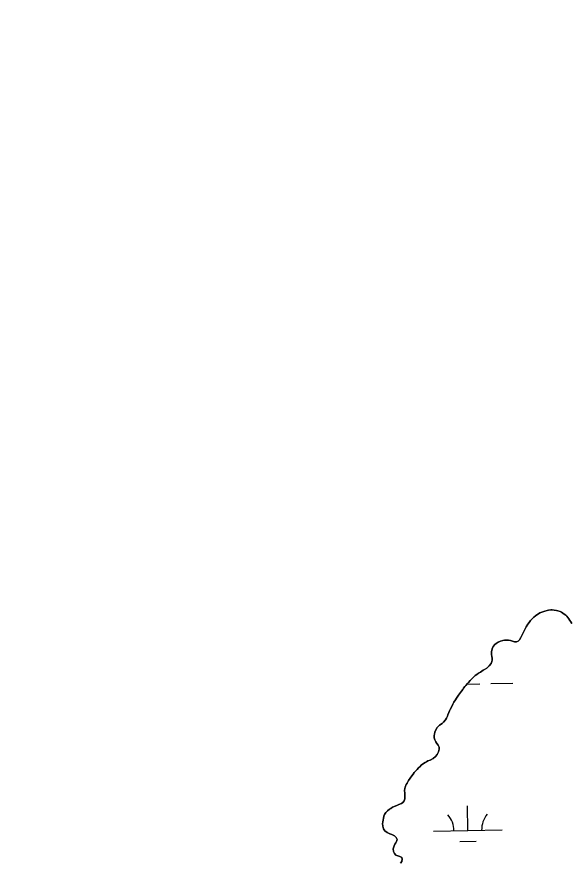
# Model space of a CAD drawing. Extents: x 3887375 to 3925618, y 296674 to 322633.
# Drawn here: x 3921458 to 3922261, y 313302 to 314530 of the extents above; entities that cross this region are included whole.
import ezdxf

# ---------------------------------------------------------------- set-up
doc = ezdxf.new("R2010")
doc.units = 0
for name, color, linetype in [('V-GRID-MAJR', 7, 'Continuous'), ('V-TOPO-SHOR', 7, 'Continuous'), ('V-WETL-SWMP', 7, 'Continuous')]:
    doc.layers.add(name, color=color, linetype=linetype)

msp = doc.modelspace()

# ---------------------------------------------------------------- linework, layer by layer
at = {"layer": 'V-GRID-MAJR'}
msp.add_spline([(3891444.7, 314225.9), (3896753.9, 314315.1), (3902063, 314405), (3907372.1, 314495.8), (3912681.3, 314587.3), (3917990.4, 314679.6), (3923299.5, 314772.6)], degree=3, dxfattribs=at)
at = {"layer": 'V-TOPO-SHOR'}
for points in [[(3922262.5, 313649.6), (3922261, 313651.9), (3922259.7, 313654.1), (3922258.1, 313656.5), (3922255.4, 313660.2), (3922253.8, 313661.6), (3922251.5, 313663.2), (3922247.4, 313665.9), (3922245.4, 313666.9), (3922242.3, 313668), (3922240.1, 313668.5), (3922236.9, 313669.1), (3922234, 313669.5), (3922231.9, 313669.5), (3922228.9, 313669.1), (3922226.7, 313668.6), (3922223.5, 313667.7), (3922219.2, 313666), (3922216.2, 313664.9), (3922214.3, 313663.8), (3922211.6, 313662.2), (3922209.9, 313660.9), (3922207.6, 313659), (3922204, 313655.6), (3922202.6, 313654), (3922200.5, 313651), (3922198.8, 313648.5), (3922196.2, 313644.6), (3922193.8, 313640.1), (3922191, 313634.4), (3922189.8, 313632.1), (3922188.6, 313629.4), (3922186.7, 313625.8), (3922184.9, 313623.8), (3922182.2, 313623.1), (3922179.5, 313623.1), (3922176.5, 313623.9), (3922173.4, 313624.8), (3922170.5, 313625.4), (3922167.5, 313625.6), (3922165.1, 313625.6), (3922162.3, 313625.1), (3922159.1, 313624), (3922155.7, 313622.6), (3922152.7, 313620.7), (3922151.1, 313619.2), (3922148.6, 313616.3), (3922146.8, 313613.1), (3922146.2, 313608.8), (3922146.2, 313604.8), (3922146.6, 313601.7), (3922146.9, 313599.6), (3922147, 313596.3), (3922146.7, 313594.3), (3922145.6, 313591.7), (3922142.9, 313588.1), (3922139.2, 313584.9), (3922136.1, 313583.1), (3922133.8, 313581.8), (3922129.9, 313579.3), (3922127.2, 313577.7), (3922124.7, 313575.7), (3922122.4, 313574), (3922119.5, 313571.4), (3922116.9, 313568.7), (3922115.1, 313567), (3922112.8, 313564.3), (3922111.2, 313562.5), (3922108.9, 313559.9), (3922107.5, 313558.1), (3922105.5, 313555.7), (3922104.3, 313554), (3922102.5, 313551.5), (3922099.7, 313547.6), (3922098.4, 313545.9), (3922097.3, 313544.2), (3922095.3, 313541.2), (3922093.8, 313539.1), (3922091.5, 313535.3), (3922090.1, 313532.6), (3922088, 313528.4), (3922086.2, 313524.9)], [(3922086.2, 313524.9), (3922085.3, 313523), (3922084.1, 313520.6), (3922082.9, 313517.3), (3922082.1, 313515), (3922080.9, 313512.4), (3922079.2, 313509.8), (3922076.5, 313506.7), (3922074.4, 313504.8), (3922070.7, 313502), (3922067.3, 313499), (3922065.2, 313495.5), (3922064.1, 313492), (3922063.5, 313489.3), (3922063.1, 313487.3), (3922063.1, 313483.9), (3922063.9, 313480.8), (3922065.2, 313477.9), (3922066.9, 313475.6), (3922068.9, 313473.3), (3922070.3, 313470.5), (3922070.4, 313467.2), (3922069.5, 313463.4), (3922067.5, 313459.7), (3922065.1, 313456.7), (3922061.6, 313454), (3922057, 313451.5), (3922053.9, 313450.2), (3922051.8, 313449.2), (3922049.9, 313448.2), (3922046.3, 313445.8), (3922044.2, 313444.1), (3922042.5, 313442.4), (3922040.5, 313440.5), (3922038.2, 313438.1), (3922036.8, 313436.4), (3922034.2, 313433.3), (3922032.6, 313431.3), (3922030.6, 313428.6), (3922028.2, 313425.5), (3922026, 313422.1), (3922023.7, 313418.2), (3922022.6, 313415.9), (3922021.2, 313412.3), (3922020.6, 313410.3), (3922020.1, 313407.6), (3922020.5, 313403.5), (3922020.7, 313398.6), (3922020.6, 313395.4), (3922019.7, 313392.3), (3922017.7, 313389.8), (3922015.8, 313388.6), (3922011.7, 313386.9), (3922009.7, 313386.2), (3922006.7, 313384.9), (3922002.7, 313383.2), (3922000, 313381.5), (3921998.1, 313380.3), (3921995.3, 313377.9), (3921992.9, 313375.4), (3921991.2, 313372.6), (3921990.1, 313370.1), (3921989.4, 313367), (3921988.9, 313364.9), (3921988.5, 313361.6), (3921988.1, 313359.3), (3921988.6, 313355.6), (3921989.7, 313351.9), (3921991.6, 313349), (3921994.7, 313346.6), (3921998.7, 313344.6), (3922001.4, 313343.5), (3922005.3, 313341.4), (3922007.9, 313339.1), (3922009.2, 313336.2), (3922008.3, 313333.5), (3922007.2, 313331.3), (3922006.2, 313329.5), (3922004.8, 313327), (3922003.7, 313323), (3922004.2, 313318.8), (3922005.6, 313315.8), (3922007.5, 313313.7), (3922010.3, 313312.7), (3922013.3, 313311.7), (3922016.1, 313310.1), (3922016.6, 313307.9), (3922015.9, 313304.5), (3922014.1, 313302.1)]]:
    msp.add_lwpolyline(points, dxfattribs=at)
at = {"layer": 'V-WETL-SWMP'}
for p, q in [((3922211.6, 313662.2), (3922214.3, 313663.8)), ((3922214.3, 313663.8), (3922216.2, 313664.9)), ((3922216.2, 313664.9), (3922219.2, 313666)), ((3922219.2, 313666), (3922223.5, 313667.7)), ((3922223.5, 313667.7), (3922226.7, 313668.6)), ((3922226.7, 313668.6), (3922228.9, 313669.1)), ((3922228.9, 313669.1), (3922231.9, 313669.5)), ((3922231.9, 313669.5), (3922234, 313669.5)), ((3922234, 313669.5), (3922236.9, 313669.1)), ((3922236.9, 313669.1), (3922240.1, 313668.5)), ((3922240.1, 313668.5), (3922242.3, 313668)), ((3922242.3, 313668), (3922245.4, 313666.9)), ((3922245.4, 313666.9), (3922247.4, 313665.9)), ((3922247.4, 313665.9), (3922251.5, 313663.2)), ((3922251.5, 313663.2), (3922253.8, 313661.6)), ((3922198.8, 313648.5), (3922200.5, 313651)), ((3922200.5, 313651), (3922202.6, 313654)), ((3922202.6, 313654), (3922204, 313655.6)), ((3922204, 313655.6), (3922207.6, 313659)), ((3922207.6, 313659), (3922209.9, 313660.9)), ((3922209.9, 313660.9), (3922211.6, 313662.2)), ((3922253.8, 313661.6), (3922255.4, 313660.2)), ((3922255.4, 313660.2), (3922258.1, 313656.5)), ((3922258.1, 313656.5), (3922259.7, 313654.1)), ((3922259.7, 313654.1), (3922261, 313651.9)), ((3922261, 313651.9), (3922262.5, 313649.6)), ((3922191, 313634.4), (3922193.8, 313640.1)), ((3922193.8, 313640.1), (3922196.2, 313644.6)), ((3922196.2, 313644.6), (3922198.8, 313648.5)), ((3922186.7, 313625.8), (3922188.6, 313629.4)), ((3922188.6, 313629.4), (3922189.8, 313632.1)), ((3922189.8, 313632.1), (3922191, 313634.4)), ((3922146.8, 313613.1), (3922148.6, 313616.3)), ((3922148.6, 313616.3), (3922151.1, 313619.2)), ((3922151.1, 313619.2), (3922152.7, 313620.7)), ((3922152.7, 313620.7), (3922155.7, 313622.6)), ((3922155.7, 313622.6), (3922159.1, 313624)), ((3922159.1, 313624), (3922162.3, 313625.1)), ((3922162.3, 313625.1), (3922165.1, 313625.6)), ((3922165.1, 313625.6), (3922167.5, 313625.6)), ((3922167.5, 313625.6), (3922170.5, 313625.4)), ((3922170.5, 313625.4), (3922173.4, 313624.8)), ((3922173.4, 313624.8), (3922176.5, 313623.9)), ((3922176.5, 313623.9), (3922179.5, 313623.1)), ((3922179.5, 313623.1), (3922182.2, 313623.1)), ((3922182.2, 313623.1), (3922184.9, 313623.8)), ((3922184.9, 313623.8), (3922186.7, 313625.8)), ((3922146.2, 313608.8), (3922146.8, 313613.1)), ((3922146.2, 313604.8), (3922146.2, 313608.8)), ((3922146.6, 313601.7), (3922146.2, 313604.8)), ((3922146.9, 313599.6), (3922146.6, 313601.7)), ((3922142.9, 313588.1), (3922145.6, 313591.7)), ((3922145.6, 313591.7), (3922146.7, 313594.3)), ((3922146.7, 313594.3), (3922147, 313596.3)), ((3922147, 313596.3), (3922146.9, 313599.6)), ((3922124.7, 313575.7), (3922127.2, 313577.7)), ((3922127.2, 313577.7), (3922129.9, 313579.3)), ((3922129.9, 313579.3), (3922133.8, 313581.8)), ((3922133.8, 313581.8), (3922136.1, 313583.1)), ((3922136.1, 313583.1), (3922139.2, 313584.9)), ((3922139.2, 313584.9), (3922142.9, 313588.1)), ((3922112.8, 313564.3), (3922115.1, 313567)), ((3922115.1, 313567), (3922116.9, 313568.7)), ((3922116.9, 313568.7), (3922119.5, 313571.4)), ((3922119.5, 313571.4), (3922122.4, 313574)), ((3922122.4, 313574), (3922124.7, 313575.7)), ((3922102.5, 313551.5), (3922104.3, 313554)), ((3922104.3, 313554), (3922105.5, 313555.7)), ((3922105.5, 313555.7), (3922107.5, 313558.1)), ((3922107.5, 313558.1), (3922108.9, 313559.9)), ((3922108.9, 313559.9), (3922111.2, 313562.5)), ((3922110.6, 313561.8), (3922129.3, 313562.1)), ((3922111.2, 313562.5), (3922112.8, 313564.3)), ((3922145.2, 313562.4), (3922177.2, 313563)), ((3922093.8, 313539.1), (3922095.3, 313541.2)), ((3922095.3, 313541.2), (3922097.3, 313544.2)), ((3922097.3, 313544.2), (3922098.4, 313545.9)), ((3922098.4, 313545.9), (3922099.7, 313547.6)), ((3922099.7, 313547.6), (3922102.5, 313551.5)), ((3922086.2, 313524.9), (3922088, 313528.4)), ((3922088, 313528.4), (3922090.1, 313532.6)), ((3922090.1, 313532.6), (3922091.5, 313535.3)), ((3922091.5, 313535.3), (3922093.8, 313539.1)), ((3922082.1, 313515), (3922082.9, 313517.3)), ((3922082.9, 313517.3), (3922084.1, 313520.6)), ((3922084.1, 313520.6), (3922085.3, 313523)), ((3922085.3, 313523), (3922086.2, 313524.9)), ((3922070.7, 313502), (3922074.4, 313504.8)), ((3922074.4, 313504.8), (3922076.5, 313506.7)), ((3922076.5, 313506.7), (3922079.2, 313509.8)), ((3922079.2, 313509.8), (3922080.9, 313512.4)), ((3922080.9, 313512.4), (3922082.1, 313515)), ((3922063.5, 313489.3), (3922064.1, 313492)), ((3922064.1, 313492), (3922065.2, 313495.5)), ((3922065.2, 313495.5), (3922067.3, 313499)), ((3922067.3, 313499), (3922070.7, 313502)), ((3922063.1, 313487.3), (3922063.5, 313489.3)), ((3922063.1, 313483.9), (3922063.1, 313487.3)), ((3922063.9, 313480.8), (3922063.1, 313483.9)), ((3922065.2, 313477.9), (3922063.9, 313480.8)), ((3922066.9, 313475.6), (3922065.2, 313477.9)), ((3922068.9, 313473.3), (3922066.9, 313475.6)), ((3922070.3, 313470.5), (3922068.9, 313473.3)), ((3922069.5, 313463.4), (3922070.4, 313467.2)), ((3922070.4, 313467.2), (3922070.3, 313470.5)), ((3922061.6, 313454), (3922065.1, 313456.7)), ((3922065.1, 313456.7), (3922067.5, 313459.7)), ((3922067.5, 313459.7), (3922069.5, 313463.4)), ((3922040.5, 313440.5), (3922042.5, 313442.4)), ((3922042.5, 313442.4), (3922044.2, 313444.1)), ((3922044.2, 313444.1), (3922046.3, 313445.8)), ((3922046.3, 313445.8), (3922049.9, 313448.2)), ((3922049.9, 313448.2), (3922051.8, 313449.2)), ((3922051.8, 313449.2), (3922053.9, 313450.2)), ((3922053.9, 313450.2), (3922057, 313451.5)), ((3922057, 313451.5), (3922061.6, 313454)), ((3922030.6, 313428.6), (3922032.6, 313431.3)), ((3922032.6, 313431.3), (3922034.2, 313433.3)), ((3922034.2, 313433.3), (3922036.8, 313436.4)), ((3922036.8, 313436.4), (3922038.2, 313438.1)), ((3922038.2, 313438.1), (3922040.5, 313440.5)), ((3922022.6, 313415.9), (3922023.7, 313418.2)), ((3922023.7, 313418.2), (3922026, 313422.1)), ((3922026, 313422.1), (3922028.2, 313425.5)), ((3922028.2, 313425.5), (3922030.6, 313428.6)), ((3922020.1, 313407.6), (3922020.6, 313410.3)), ((3922020.5, 313403.5), (3922020.1, 313407.6)), ((3922020.6, 313410.3), (3922021.2, 313412.3)), ((3922021.2, 313412.3), (3922022.6, 313415.9)), ((3922019.7, 313392.3), (3922020.6, 313395.4)), ((3922020.7, 313398.6), (3922020.5, 313403.5)), ((3922020.6, 313395.4), (3922020.7, 313398.6)), ((3921998.1, 313380.3), (3922000, 313381.5)), ((3922000, 313381.5), (3922002.7, 313383.2)), ((3922002.7, 313383.2), (3922006.7, 313384.9)), ((3922006.7, 313384.9), (3922009.7, 313386.2)), ((3922009.7, 313386.2), (3922011.7, 313386.9)), ((3922011.7, 313386.9), (3922015.8, 313388.6)), ((3922015.8, 313388.6), (3922017.7, 313389.8)), ((3922017.7, 313389.8), (3922019.7, 313392.3)), ((3922111.7, 313349.2), (3922111.1, 313385.2)), ((3921989.4, 313367), (3921990.1, 313370.1)), ((3921990.1, 313370.1), (3921991.2, 313372.6)), ((3921991.2, 313372.6), (3921992.9, 313375.4)), ((3921992.9, 313375.4), (3921995.3, 313377.9)), ((3921995.3, 313377.9), (3921998.1, 313380.3)), ((3921988.1, 313359.3), (3921988.5, 313361.6)), ((3921988.6, 313355.6), (3921988.1, 313359.3)), ((3921988.5, 313361.6), (3921988.9, 313364.9)), ((3921988.9, 313364.9), (3921989.4, 313367)), ((3921989.7, 313351.9), (3921988.6, 313355.6)), ((3921991.6, 313349), (3921989.7, 313351.9)), ((3921994.7, 313346.6), (3921991.6, 313349)), ((3921998.7, 313344.6), (3921994.7, 313346.6)), ((3922001.4, 313343.5), (3921998.7, 313344.6)), ((3922061.8, 313348.3), (3922161.7, 313350.1)), ((3922005.3, 313341.4), (3922001.4, 313343.5)), ((3922007.9, 313339.1), (3922005.3, 313341.4)), ((3922007.2, 313331.3), (3922008.3, 313333.5)), ((3922009.2, 313336.2), (3922007.9, 313339.1)), ((3922008.3, 313333.5), (3922009.2, 313336.2)), ((3922100, 313333.6), (3922124, 313334)), ((3922003.7, 313323), (3922004.8, 313327)), ((3922004.2, 313318.8), (3922003.7, 313323)), ((3922004.8, 313327), (3922006.2, 313329.5)), ((3922006.2, 313329.5), (3922007.2, 313331.3)), ((3922005.6, 313315.8), (3922004.2, 313318.8)), ((3922007.5, 313313.7), (3922005.6, 313315.8)), ((3922010.3, 313312.7), (3922007.5, 313313.7)), ((3922013.3, 313311.7), (3922010.3, 313312.7)), ((3922016.1, 313310.1), (3922013.3, 313311.7)), ((3922015.9, 313304.5), (3922016.6, 313307.9)), ((3922016.6, 313307.9), (3922016.1, 313310.1)), ((3922014.1, 313302.1), (3922015.9, 313304.5))]:
    msp.add_line(p, q, dxfattribs=at)
for centre, start, end in [((3922056.5, 313348.7), 0.2115, 41.7552), ((3922167, 313350.6), 140.2115, 181.7552)]:
    msp.add_arc(centre, 35.2, start, end, dxfattribs=at)

doc.saveas('drawing.dxf')
